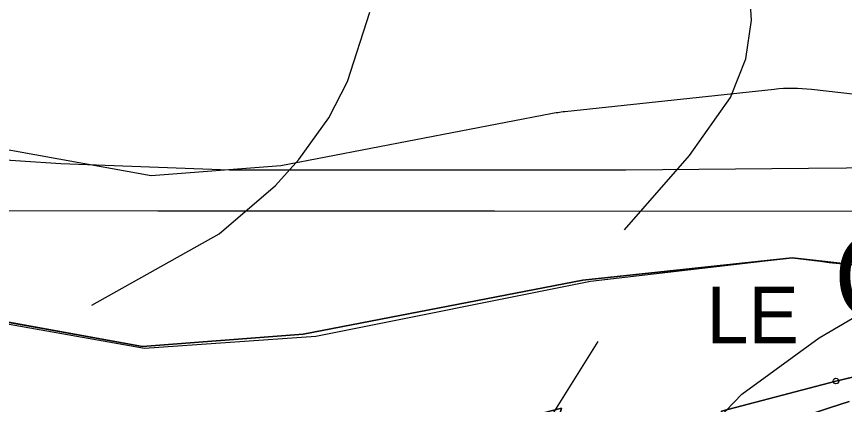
# Model space of a CAD drawing. Extents: x -706130 to -698555, y -971544 to -967260.
# Drawn here: x -705401.2 to -705254.7, y -969486.5 to -969417.8 of the extents above; entities that cross this region are included whole.
import ezdxf

# ---------------------------------------------------------------- set-up
doc = ezdxf.new("R2010")
doc.units = 0
for name, color, linetype in [('BPEJ hranice S', 7, 'Continuous'), ('BPEJ I-II trida ochrany S', 7, 'Continuous'), ('Hluková izofona', 7, 'Continuous'), ('KN_Hranice_parcel', 7, 'Continuous'), ('KN_Polygon parcely', 7, 'Continuous'), ('KN_POZEMKY_10_LESNI POZEMEK', 7, 'Continuous'), ('KN_POZEMKY_2_ORNA PUDA', 7, 'Continuous'), ('KN_Značky bodu BP', 7, 'Continuous'), ('Koridor cyklostezka Svate Zdislavy N', 7, 'Continuous'), ('Koridor cyklostezka Svate Zdislavy srafy N', 7, 'Continuous'), ('OP lesa 30 m', 7, 'Continuous'), ('Plochy lesní všeobecné S', 7, 'Continuous'), ('Plochy zemědělské všeobecné CELEK S', 7, 'Continuous'), ('Regulační bloky v krajině S', 7, 'Continuous'), ('Regulační kódy v krajině S', 7, 'Continuous'), ('Vodovodní řad - přiváděcí S', 7, 'Continuous'), ('VPS dopravni infrastruktury_obrys N', 7, 'Continuous'), ('VPS dopravni infrastruktury_plochy N', 7, 'Continuous'), ('VÝŠKOPIS_vrstevnice hlavní', 7, 'Continuous'), ('Zábory hodnocené - koridory', 7, 'Continuous'), ('Zábory hodnocené - koridory popis', 7, 'Continuous')]:
    doc.layers.add(name, color=color, linetype=linetype)

msp = doc.modelspace()

# ---------------------------------------------------------------- linework, layer by layer
at = {"layer": 'BPEJ hranice S'}
msp.add_lwpolyline([(-705446.39, -969464.52), (-705378.57, -969476.57), (-705348.24, -969474.41), (-705299.66, -969464.71), (-705268.77, -969461.07), (-705263.98, -969460.56), (-705259.02, -969461.12), (-705257.47, -969461.38), (-705252.59, -969461.85)], dxfattribs=at)
at = {"layer": 'BPEJ I-II trida ochrany S'}
for p, q in [((-705301, -969464.53), (-705268.84, -969461.08)), ((-705259.01, -969461.12), (-705252.61, -969461.85)), ((-705448.04, -969463.78), (-705378.92, -969476.22)), ((-705350.46, -969474.08), (-705301, -969464.53)), ((-705378.92, -969476.22), (-705350.46, -969474.08))]:
    msp.add_line(p, q, dxfattribs=at)
msp.add_lwpolyline([(-705268.84, -969461.08), (-705268.77, -969461.07), (-705263.98, -969460.56), (-705259.02, -969461.12), (-705259.01, -969461.12)], dxfattribs=at)
at = {"layer": 'Hluková izofona'}
for points in [[(-705316.62, -969452.29), (-705317.38, -969452.29), (-705376.18, -969452.31), (-705412.35, -969452.26), (-705442.46, -969452.14), (-705469.28, -969451.96), (-705476.23, -969451.9)], [(-704903.67, -969454.6), (-704974.5, -969453.52), (-705049.46, -969453.14), (-705158.97, -969452.4), (-705316.62, -969452.29)]]:
    msp.add_lwpolyline(points, dxfattribs=at)
at = {"layer": 'KN_Hranice_parcel'}
for points in [[(-705306.99, -969494.53), (-705304.78, -969487.17), (-705344.77, -969497.55), (-705381.02, -969506.16), (-705555.92, -969488.68), (-705571.11, -969457.65), (-705508.88, -969460.25), (-705448.04, -969463.78), (-705378.92, -969476.22), (-705350.46, -969474.08), (-705301, -969464.53), (-705263.98, -969460.56), (-705236.86, -969463.64), (-705228.44, -969463.64), (-705159.81, -969455.3), (-705149.38, -969456.29)], [(-705287.07, -969494.42), (-705276.36, -969489.07), (-705276.49, -969487.68), (-705256.24, -969482.36), (-705207.51, -969470.64), (-705182.5, -969465.02), (-705159.71, -969459.28)]]:
    msp.add_lwpolyline(points, dxfattribs=at)
at = {"layer": 'KN_Polygon parcely'}
for points in [[(-705785.53, -969562.92), (-705550.52, -969564.48), (-705371.24, -969565.74), (-705344.04, -969553.19), (-705323.55, -969551.13), (-705306.99, -969494.53), (-705304.78, -969487.17), (-705344.77, -969497.55), (-705381.02, -969506.16), (-705555.92, -969488.68), (-705571.11, -969457.65), (-705508.88, -969460.25), (-705448.04, -969463.78), (-705378.92, -969476.22), (-705350.46, -969474.08), (-705301, -969464.53), (-705263.98, -969460.56), (-705236.86, -969463.64), (-705228.44, -969463.64), (-705159.81, -969455.3), (-705149.38, -969456.29), (-705156.73, -969414.04)], [(-705236.86, -969463.64), (-705263.98, -969460.56), (-705301, -969464.53), (-705350.46, -969474.08), (-705378.92, -969476.22), (-705448.04, -969463.78), (-705508.88, -969460.25), (-705571.11, -969457.65), (-705555.92, -969488.68), (-705381.02, -969506.16), (-705344.77, -969497.55), (-705304.78, -969487.17), (-705306.99, -969494.53), (-705287.07, -969494.42), (-705276.36, -969489.07), (-705276.49, -969487.68), (-705256.24, -969482.36), (-705207.51, -969470.64)]]:
    msp.add_lwpolyline(points, dxfattribs=at)
msp.add_lwpolyline([(-705159.71, -969459.28), (-705182.5, -969465.02), (-705207.51, -969470.64), (-705256.24, -969482.36), (-705276.49, -969487.68), (-705276.36, -969489.07), (-705287.07, -969494.42), (-705306.99, -969494.53), (-705323.55, -969551.13), (-705321.55, -969559.75), (-705303.93, -969547.8), (-705261.6, -969505.35), (-705244.73, -969495.49), (-705207.86, -969481.43)], close=True, dxfattribs=at)
at = {"layer": 'KN_POZEMKY_10_LESNI POZEMEK'}
for p, q in [((-705301, -969464.53), (-705263.98, -969460.56)), ((-705263.98, -969460.56), (-705236.86, -969463.64)), ((-705448.04, -969463.78), (-705378.92, -969476.22)), ((-705350.46, -969474.08), (-705301, -969464.53)), ((-705207.51, -969470.64), (-705256.24, -969482.36)), ((-705256.24, -969482.36), (-705207.51, -969470.64)), ((-705378.92, -969476.22), (-705350.46, -969474.08)), ((-705256.24, -969482.36), (-705276.49, -969487.68)), ((-705276.49, -969487.68), (-705256.24, -969482.36))]:
    msp.add_line(p, q, dxfattribs=at)
at = {"layer": 'KN_POZEMKY_2_ORNA PUDA'}
for p, q in [((-705263.98, -969460.56), (-705301, -969464.53)), ((-705236.86, -969463.64), (-705263.98, -969460.56)), ((-705378.92, -969476.22), (-705448.04, -969463.78)), ((-705301, -969464.53), (-705350.46, -969474.08)), ((-705350.46, -969474.08), (-705378.92, -969476.22))]:
    msp.add_line(p, q, dxfattribs=at)
at = {"layer": 'KN_Značky bodu BP'}
for radius in [0.5, 0.0303]:
    msp.add_circle((-705256.24, -969482.36), radius, dxfattribs=at)
at = {"layer": 'Koridor cyklostezka Svate Zdislavy N'}
msp.add_lwpolyline([(-705244.73, -969495.49), (-705274.85, -969508.46), (-705301.45, -969528.96), (-705305.73, -969533.07), (-705309.48, -969537.66), (-705313.84, -969545.88), (-705321.55, -969559.75), (-705328.86, -969587.43), (-705332.94, -969588.05), (-705342.35, -969589.48), (-705360.91, -969606.43), (-705357.51, -969579.12), (-705345.74, -969547.6), (-705321.61, -969528.92), (-705308.79, -969519.73), (-705286.81, -969502.97), (-705280.86, -969498.44), (-705274.77, -969494.34), (-705267.96, -969490.66), (-705257.36, -969487.11), (-705253.93, -969485.97)], dxfattribs=at)
at = {"layer": 'Koridor cyklostezka Svate Zdislavy srafy N'}
msp.add_lwpolyline([(-705253.93, -969485.97), (-705257.36, -969487.11), (-705267.96, -969490.66), (-705274.77, -969494.34), (-705280.86, -969498.44), (-705286.81, -969502.97), (-705308.79, -969519.73), (-705321.61, -969528.92), (-705345.74, -969547.6), (-705357.51, -969579.12), (-705360.91, -969606.43), (-705342.35, -969589.48), (-705332.94, -969588.05), (-705328.86, -969587.43), (-705321.55, -969559.75), (-705313.84, -969545.88), (-705309.48, -969537.66), (-705305.73, -969533.07), (-705301.45, -969528.96), (-705274.85, -969508.46), (-705244.73, -969495.49)], dxfattribs=at)
at = {"layer": 'OP lesa 30 m'}
msp.add_line((-705267.18, -969430.73), (-705304.2, -969434.7), dxfattribs=at)
for points in [[(-705163.43, -969425.52), (-705230.26, -969433.64), (-705235.16, -969433.64), (-705260.59, -969430.75)], [(-705306.69, -969435.07), (-705354.44, -969444.29), (-705377.36, -969446.02), (-705442.73, -969434.25)]]:
    msp.add_lwpolyline(points, dxfattribs=at)
for centre, start, end in [((-705263.98, -969460.56), 83.5207, 96.121), ((-705301, -969464.53), 96.121, 100.9285)]:
    msp.add_arc(centre, 30, start, end, dxfattribs=at)
at = {"layer": 'Plochy lesní všeobecné S'}
for p, q in [((-705263.98, -969460.56), (-705301, -969464.53)), ((-705236.86, -969463.64), (-705263.98, -969460.56)), ((-705378.92, -969476.22), (-705448.04, -969463.78)), ((-705301, -969464.53), (-705350.46, -969474.08)), ((-705350.46, -969474.08), (-705378.92, -969476.22))]:
    msp.add_line(p, q, dxfattribs=at)
at = {"layer": 'Plochy zemědělské všeobecné CELEK S'}
for p, q in [((-705301, -969464.53), (-705263.98, -969460.56)), ((-705263.98, -969460.56), (-705236.86, -969463.64)), ((-705448.04, -969463.78), (-705378.92, -969476.22)), ((-705350.46, -969474.08), (-705301, -969464.53)), ((-705378.92, -969476.22), (-705350.46, -969474.08))]:
    msp.add_line(p, q, dxfattribs=at)
at = {"layer": 'Regulační bloky v krajině S'}
for p, q in [((-705263.98, -969460.56), (-705301, -969464.53)), ((-705301, -969464.53), (-705263.98, -969460.56)), ((-705236.86, -969463.64), (-705263.98, -969460.56)), ((-705263.98, -969460.56), (-705236.86, -969463.64)), ((-705378.92, -969476.22), (-705448.04, -969463.78)), ((-705448.04, -969463.78), (-705378.92, -969476.22)), ((-705301, -969464.53), (-705350.46, -969474.08)), ((-705350.46, -969474.08), (-705301, -969464.53)), ((-705350.46, -969474.08), (-705378.92, -969476.22)), ((-705378.92, -969476.22), (-705350.46, -969474.08))]:
    msp.add_line(p, q, dxfattribs=at)
at = {"layer": 'Vodovodní řad - přiváděcí S'}
msp.add_lwpolyline([(-705220.82, -969444.36), (-705261.09, -969444.74), (-705293.41, -969445.01), (-705323.74, -969445.02), (-705363.49, -969445.03), (-705393.35, -969443.93), (-705421.94, -969442), (-705426.79, -969441.84), (-705446.76, -969441.17), (-705469.71, -969440.79), (-705495.56, -969440.44), (-705521.19, -969440.78), (-705535.18, -969441.04), (-705558.64, -969441.55), (-705583.16, -969441.29), (-705623.6, -969444.6), (-705660.72, -969446.25), (-705692.29, -969449.35), (-705721.75, -969452.23), (-705738.38, -969451.99)], dxfattribs=at)
at = {"layer": 'VPS dopravni infrastruktury_obrys N'}
msp.add_lwpolyline([(-705244.73, -969495.49), (-705274.85, -969508.46), (-705301.45, -969528.96), (-705305.73, -969533.07), (-705309.48, -969537.66), (-705313.84, -969545.88), (-705321.55, -969559.75), (-705328.86, -969587.43), (-705332.94, -969588.05), (-705342.35, -969589.48), (-705360.91, -969606.43), (-705357.51, -969579.12), (-705345.74, -969547.6), (-705321.61, -969528.92), (-705308.79, -969519.73), (-705286.81, -969502.97), (-705280.86, -969498.44), (-705274.77, -969494.34), (-705267.96, -969490.66), (-705257.36, -969487.11), (-705253.93, -969485.97)], dxfattribs=at)
at = {"layer": 'VPS dopravni infrastruktury_plochy N'}
msp.add_lwpolyline([(-705244.73, -969495.49), (-705274.85, -969508.46), (-705301.45, -969528.96), (-705305.73, -969533.07), (-705309.48, -969537.66), (-705313.84, -969545.88), (-705321.55, -969559.75), (-705328.86, -969587.43), (-705332.94, -969588.05), (-705342.35, -969589.48), (-705360.91, -969606.43), (-705357.51, -969579.12), (-705345.74, -969547.6), (-705321.61, -969528.92), (-705308.79, -969519.73), (-705286.81, -969502.97), (-705280.86, -969498.44), (-705274.77, -969494.34), (-705267.96, -969490.66), (-705257.36, -969487.11), (-705253.93, -969485.97)], dxfattribs=at)
at = {"layer": 'VÝŠKOPIS_vrstevnice hlavní'}
for points in [[(-705293.67, -969455.6), (-705282.17, -969442.46), (-705274.89, -969432.19), (-705272.18, -969425.34), (-705271.18, -969418.49), (-705272.04, -969404.8)], [(-705387.87, -969468.94), (-705365.35, -969456.3), (-705355.36, -969447.74), (-705351.22, -969443.17), (-705345.94, -969435.76), (-705342.66, -969429.34), (-705338.67, -969417.07)], [(-705520.43, -969469), (-705497.46, -969476.27), (-705478.63, -969481.12), (-705458.08, -969483.69), (-705429.26, -969485.69), (-705416.42, -969487.69), (-705399.87, -969492.54), (-705377.05, -969503.24), (-705365.63, -969507.09), (-705358.78, -969508.66), (-705345.09, -969509.94), (-705336.53, -969509.23), (-705330.54, -969507.66), (-705322.97, -969504.24), (-705315.98, -969498.82), (-705306.28, -969488.12), (-705298.28, -969475.34)], [(-705406.72, -969514.22), (-705398.59, -969519.36), (-705390.6, -969525.78), (-705374.33, -969536.05), (-705363.35, -969540.9), (-705353.08, -969543.04), (-705341.09, -969543.47), (-705332.25, -969541.76), (-705324.4, -969538.48), (-705312.27, -969530.49), (-705299.15, -969517.79), (-705280.03, -969492.11), (-705272.9, -969484.69), (-705259.2, -969474.7), (-705252.35, -969470.71)]]:
    msp.add_lwpolyline(points, dxfattribs=at)
at = {"layer": 'Zábory hodnocené - koridory'}
msp.add_lwpolyline([(-705244.73, -969495.49), (-705274.85, -969508.46), (-705301.45, -969528.96), (-705305.73, -969533.07), (-705309.48, -969537.66), (-705313.84, -969545.88), (-705321.55, -969559.75), (-705328.86, -969587.43), (-705332.94, -969588.05), (-705342.35, -969589.48), (-705360.91, -969606.43), (-705357.51, -969579.12), (-705345.74, -969547.6), (-705321.61, -969528.92), (-705308.79, -969519.73), (-705286.81, -969502.97), (-705280.86, -969498.44), (-705274.77, -969494.34), (-705267.96, -969490.66), (-705257.36, -969487.11), (-705253.93, -969485.97)], dxfattribs=at)

# ---------------------------------------------------------------- texts
at = {"layer": 'Regulační kódy v krajině S'}
msp.add_text('LE', height=10, dxfattribs=at).set_placement((-705279.17, -969475.68))
at = {"layer": 'Zábory hodnocené - koridory popis'}
msp.add_text('CNZ-D73', height=15, dxfattribs=at).set_placement((-705256.62, -969471.34))

doc.saveas('drawing.dxf')
